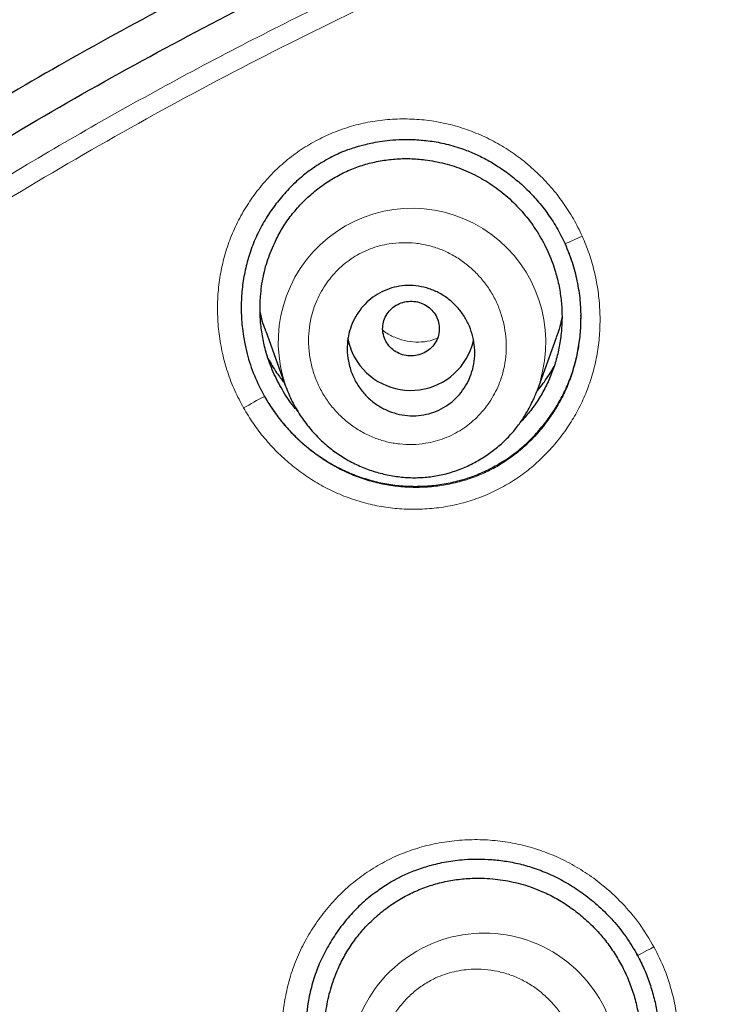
# Model space of a CAD drawing. Header units: millimetres. Extents: x 8 to 846, y 12 to 2113.
# Tile 461 of 515: x 448 to 458, y 1859 to 1873. Entities that reach past the tile are written whole.
import ezdxf

# ---------------------------------------------------------------- set-up
doc = ezdxf.new("R2010")
doc.units = ezdxf.units.MM

msp = doc.modelspace()

# ---------------------------------------------------------------- linework, layer by layer
at = {"color": 8, "linetype": 'Continuous', "lineweight": 0}
msp.add_line((456.057, 1869.501), (455.954, 1869.776), dxfattribs=at)
at = {"color": 7, "linetype": 'Continuous', "lineweight": 30}
for p, q in [((451.73, 1868.547), (452.009, 1867.767)), ((455.567, 1867.712), (455.832, 1868.454)), ((455.743, 1867.952), (455.798, 1868.05)), ((455.561, 1867.714), (455.554, 1867.696)), ((456.959, 1859.763), (456.97, 1859.735))]:
    msp.add_line(p, q, dxfattribs=at)
at = {"color": 8, "linetype": 'Continuous', "lineweight": 0, "flags": 128}
for points in [[(456.196, 1869.885), (456.144, 1869.862), (456.094, 1869.84), (456.05, 1869.82), (456.012, 1869.803), (455.983, 1869.79), (455.963, 1869.781), (455.953, 1869.776), (455.954, 1869.776)], [(456.975, 1859.739), (456.974, 1859.737), (456.984, 1859.74), (457.003, 1859.748), (457.031, 1859.762), (457.067, 1859.78), (457.11, 1859.802), (457.158, 1859.827), (457.208, 1859.854)]]:
    msp.add_lwpolyline(points, dxfattribs=at)
at = {"color": 8, "linetype": 'Continuous', "lineweight": 0}
for centre, radius, start, end in [((453.794, 1868.393), 1.887, 347.3846, 199.5292), ((455.946, 1859.633), 9.044, 117.9146, 120.0499), ((454.811, 1858.152), 1.897, 341.697, 207.1834)]:
    msp.add_arc(centre, radius, start, end, dxfattribs=at)
at = {"color": 7, "linetype": 'Continuous', "lineweight": 30}
for centre, radius, start, end in [((453.727, 1868.583), 0.848, 188.8443, 208.5639), ((453.777, 1868.617), 0.908, 208.9499, 346.8592)]:
    msp.add_arc(centre, radius, start, end, dxfattribs=at)
for points, knots in [([(538, 1827.773), (538.001, 1827.791), (538.002, 1827.835), (538.004, 1827.906), (538.006, 1827.988), (538.008, 1828.101), (538.011, 1828.254), (538.015, 1828.455), (538.017, 1828.683), (538.02, 1828.937), (538.021, 1829.217), (538.021, 1829.526), (538.019, 1829.864), (538.014, 1830.232), (538.007, 1830.62), (537.996, 1831.029), (537.982, 1831.456), (537.963, 1831.907), (537.94, 1832.376), (537.9, 1833.055), (537.836, 1833.939), (537.735, 1835.032), (537.61, 1836.137), (537.463, 1837.243), (537.292, 1838.348), (537.099, 1839.453), (536.881, 1840.567), (536.637, 1841.691), (536.366, 1842.823), (536.068, 1843.964), (535.731, 1845.151), (535.35, 1846.383), (534.921, 1847.661), (534.456, 1848.945), (533.952, 1850.234), (533.499, 1851.312), (533.116, 1852.179), (532.819, 1852.828), (532.52, 1853.459), (532.222, 1854.068), (531.928, 1854.653), (531.637, 1855.215), (531.341, 1855.771), (531.042, 1856.319), (530.739, 1856.859), (530.445, 1857.372), (530.159, 1857.858), (529.882, 1858.319), (529.615, 1858.754), (529.358, 1859.163), (529.113, 1859.548), (528.88, 1859.908), (528.661, 1860.241), (528.455, 1860.549), (528.263, 1860.832), (528.085, 1861.092), (527.925, 1861.323), (527.783, 1861.525), (527.662, 1861.697), (527.559, 1861.842), (527.479, 1861.954), (527.415, 1862.043), (527.359, 1862.121), (527.295, 1862.21), (527.211, 1862.325), (527.106, 1862.469), (526.976, 1862.645), (526.827, 1862.847), (526.657, 1863.074), (526.466, 1863.326), (526.265, 1863.588), (526.056, 1863.857), (525.84, 1864.132), (525.608, 1864.424), (525.359, 1864.733), (525.092, 1865.059), (524.811, 1865.397), (524.355, 1865.938), (523.723, 1866.665), (522.891, 1867.583), (522.032, 1868.491), (521.146, 1869.387), (520.259, 1870.246), (519.371, 1871.071), (518.484, 1871.861), (517.661, 1872.565), (516.904, 1873.19), (516.215, 1873.742), (515.529, 1874.274), (514.848, 1874.787), (514.167, 1875.286), (513.43, 1875.809), (512.625, 1876.363), (511.744, 1876.946), (510.831, 1877.527), (509.886, 1878.105), (508.916, 1878.674), (507.919, 1879.234), (506.897, 1879.783), (505.842, 1880.323), (504.768, 1880.847), (503.677, 1881.353), (502.567, 1881.841), (501.427, 1882.315), (500.256, 1882.775), (499.055, 1883.218), (497.847, 1883.634), (496.634, 1884.024), (495.419, 1884.388), (494.176, 1884.733), (492.908, 1885.056), (491.653, 1885.348), (490.414, 1885.61), (489.194, 1885.842), (487.953, 1886.054), (486.702, 1886.241), (485.452, 1886.402), (484.217, 1886.537), (482.961, 1886.649), (481.685, 1886.737), (480.391, 1886.799), (479.121, 1886.833), (477.876, 1886.843), (476.65, 1886.827), (475.442, 1886.788), (474.255, 1886.728), (473.096, 1886.646), (471.964, 1886.546), (470.862, 1886.429), (469.787, 1886.296), (468.708, 1886.143), (467.627, 1885.971), (466.545, 1885.779), (465.498, 1885.575), (464.485, 1885.36), (463.56, 1885.148), (462.717, 1884.941), (461.953, 1884.744), (461.213, 1884.543), (460.497, 1884.339), (459.801, 1884.132), (459.124, 1883.921), (458.449, 1883.704), (457.765, 1883.474), (457.058, 1883.227), (456.329, 1882.963), (455.569, 1882.676), (454.779, 1882.365), (453.96, 1882.03), (453.119, 1881.67), (452.258, 1881.287), (451.377, 1880.878), (450.478, 1880.443), (449.588, 1879.994), (448.707, 1879.531), (447.838, 1879.056), (446.957, 1878.556), (446.064, 1878.029), (445.16, 1877.474), (444.224, 1876.876), (443.258, 1876.234), (442.263, 1875.542), (441.261, 1874.815), (440.381, 1874.148), (439.623, 1873.553), (438.986, 1873.038), (438.348, 1872.507), (437.714, 1871.964), (437.093, 1871.417), (436.495, 1870.875), (435.923, 1870.343), (435.378, 1869.821), (434.858, 1869.311), (434.366, 1868.816), (433.901, 1868.337), (433.461, 1867.874), (433.044, 1867.425), (432.629, 1866.97), (432.219, 1866.509), (431.816, 1866.046), (431.439, 1865.605), (431.088, 1865.185), (430.764, 1864.791), (430.467, 1864.422), (430.194, 1864.079), (429.943, 1863.759), (429.718, 1863.466), (429.516, 1863.201), (429.336, 1862.963), (429.176, 1862.748), (429.034, 1862.556), (428.917, 1862.397), (428.823, 1862.267), (428.747, 1862.163), (428.679, 1862.069), (428.615, 1861.979), (428.546, 1861.883), (428.466, 1861.77), (428.369, 1861.633), (428.256, 1861.473), (428.127, 1861.288), (427.984, 1861.081), (427.826, 1860.851), (427.655, 1860.599), (427.47, 1860.322), (427.249, 1859.989), (426.996, 1859.599), (426.713, 1859.156), (426.425, 1858.695), (426.132, 1858.216), (425.836, 1857.721), (425.537, 1857.209), (425.195, 1856.609), (424.813, 1855.917), (424.391, 1855.126), (423.968, 1854.3), (423.566, 1853.48), (423.183, 1852.67), (422.822, 1851.871), (422.464, 1851.045), (422.111, 1850.193), (421.766, 1849.319), (421.431, 1848.424), (421.105, 1847.508), (420.788, 1846.566), (420.482, 1845.597), (420.187, 1844.601), (419.905, 1843.579), (419.638, 1842.531), (419.406, 1841.538), (419.207, 1840.618), (419.042, 1839.787), (418.893, 1838.98), (418.754, 1838.158), (418.626, 1837.325), (418.511, 1836.484), (418.412, 1835.676), (418.329, 1834.902), (418.26, 1834.167), (418.203, 1833.47), (418.158, 1832.811), (418.123, 1832.186), (418.096, 1831.592), (418.076, 1831.029), (418.063, 1830.497), (418.055, 1830.002), (418.052, 1829.541), (418.052, 1829.119), (418.055, 1828.734), (418.061, 1828.386), (418.067, 1828.072), (418.073, 1827.874), (418.076, 1827.781)], [0, 0, 0, 0, 0.000286, 0.000693, 0.0011, 0.001586, 0.002471, 0.003539, 0.004789, 0.006132, 0.007637, 0.009305, 0.011135, 0.013127, 0.015282, 0.017462, 0.019787, 0.022256, 0.024847, 0.027466, 0.033367, 0.039348, 0.045407, 0.051547, 0.057576, 0.06368, 0.069859, 0.076113, 0.082442, 0.088847, 0.095327, 0.102542, 0.109849, 0.117247, 0.124738, 0.132321, 0.136217, 0.140106, 0.143883, 0.147538, 0.151072, 0.154484, 0.157774, 0.161253, 0.164584, 0.167769, 0.170807, 0.173698, 0.176442, 0.17904, 0.18149, 0.183794, 0.18595, 0.187925, 0.189759, 0.191451, 0.193001, 0.194284, 0.195425, 0.196381, 0.197152, 0.197648, 0.198127, 0.198707, 0.19941, 0.200408, 0.20158, 0.202926, 0.204446, 0.206141, 0.20801, 0.209751, 0.21162, 0.213617, 0.215742, 0.217996, 0.220375, 0.222791, 0.229356, 0.235809, 0.242651, 0.249362, 0.255943, 0.262391, 0.268707, 0.274889, 0.279654, 0.284337, 0.288938, 0.293457, 0.297895, 0.302347, 0.307808, 0.313397, 0.319114, 0.324959, 0.330933, 0.336924, 0.343039, 0.349279, 0.355642, 0.361895, 0.368264, 0.37475, 0.381351, 0.388066, 0.394895, 0.401438, 0.408082, 0.414827, 0.421674, 0.428623, 0.435029, 0.441518, 0.448093, 0.454743, 0.461334, 0.467815, 0.474188, 0.481072, 0.487826, 0.494449, 0.500941, 0.507301, 0.513639, 0.519838, 0.525899, 0.531823, 0.537609, 0.543257, 0.548769, 0.554673, 0.560411, 0.565984, 0.571391, 0.576633, 0.580874, 0.585001, 0.589013, 0.59291, 0.596693, 0.600415, 0.604054, 0.607836, 0.61176, 0.615827, 0.620037, 0.624536, 0.629187, 0.633988, 0.638941, 0.644045, 0.649301, 0.654708, 0.659798, 0.665015, 0.67036, 0.675832, 0.681433, 0.687161, 0.693426, 0.699838, 0.706396, 0.713101, 0.71739, 0.721738, 0.726143, 0.730607, 0.73504, 0.739336, 0.743493, 0.747511, 0.751391, 0.755131, 0.758669, 0.762073, 0.765343, 0.768479, 0.77194, 0.775222, 0.778324, 0.781247, 0.783991, 0.786512, 0.788859, 0.791034, 0.793036, 0.794792, 0.796389, 0.797828, 0.799108, 0.800229, 0.800999, 0.801686, 0.802305, 0.802864, 0.803461, 0.804203, 0.805101, 0.806153, 0.80736, 0.808722, 0.810211, 0.811848, 0.813635, 0.815571, 0.818292, 0.821125, 0.824049, 0.827063, 0.830167, 0.833361, 0.836644, 0.841307, 0.84614, 0.851144, 0.856318, 0.860926, 0.865661, 0.870525, 0.875514, 0.88063, 0.885778, 0.891047, 0.896439, 0.901953, 0.907588, 0.913346, 0.919226, 0.925229, 0.929977, 0.934588, 0.939053, 0.943372, 0.948188, 0.952809, 0.957234, 0.961465, 0.9655, 0.969274, 0.972859, 0.976257, 0.979466, 0.98254, 0.985418, 0.988102, 0.99059, 0.992883, 0.994945, 0.996818, 0.998503, 1, 1, 1, 1]), ([(438.753, 1781.597), (438.116, 1782.151), (436.841, 1783.26), (435.025, 1785.022), (433.286, 1786.854), (431.632, 1788.759), (430.064, 1790.73), (428.585, 1792.765), (427.198, 1794.859), (425.906, 1797.008), (424.711, 1799.21), (423.615, 1801.459), (422.622, 1803.753), (421.734, 1806.086), (420.951, 1808.454), (420.274, 1810.852), (419.705, 1813.277), (419.244, 1815.722), (418.892, 1818.185), (418.651, 1820.66), (418.52, 1823.142), (418.502, 1825.628), (418.596, 1828.113), (418.802, 1830.591), (419.118, 1833.058), (419.543, 1835.51), (420.077, 1837.942), (420.719, 1840.349), (421.467, 1842.727), (422.321, 1845.072), (423.281, 1847.379), (424.343, 1849.643), (425.506, 1851.861), (426.768, 1854.028), (428.124, 1856.141), (429.573, 1858.195), (431.112, 1860.187), (432.739, 1862.114), (434.45, 1863.97), (436.243, 1865.754), (438.115, 1867.459), (440.062, 1869.085), (442.08, 1870.628), (444.165, 1872.085), (446.313, 1873.455), (448.52, 1874.735), (450.781, 1875.922), (453.094, 1877.013), (455.453, 1878.006), (457.856, 1878.898), (460.296, 1879.689), (462.768, 1880.377), (465.27, 1880.962), (467.794, 1881.442), (470.338, 1881.818), (472.897, 1882.085), (475.465, 1882.254), (477.18, 1882.275), (478.038, 1882.285)], [0, 0, 0, 0, 0.017858, 0.035716, 0.053573, 0.07143, 0.089286, 0.107143, 0.124999, 0.142856, 0.160713, 0.178571, 0.196429, 0.214287, 0.232143, 0.25, 0.267856, 0.285712, 0.303568, 0.321425, 0.339282, 0.35714, 0.374998, 0.392856, 0.410713, 0.42857, 0.446428, 0.464285, 0.482142, 0.499999, 0.517857, 0.535714, 0.553571, 0.571428, 0.589285, 0.607142, 0.624999, 0.642856, 0.660713, 0.67857, 0.696427, 0.714284, 0.732141, 0.749999, 0.767857, 0.785715, 0.803573, 0.821432, 0.83929, 0.857149, 0.875005, 0.892861, 0.910716, 0.928572, 0.946428, 0.964284, 0.982141, 1, 1, 1, 1]), ([(478.038, 1879.997), (477.434, 1879.991), (476.226, 1879.981), (474.416, 1879.894), (472.608, 1879.756), (470.804, 1879.561), (469.003, 1879.311), (467.209, 1879.007), (465.477, 1878.659), (463.811, 1878.274), (462.213, 1877.858), (460.632, 1877.398), (459.069, 1876.896), (457.523, 1876.351), (455.942, 1875.743), (454.328, 1875.068), (452.688, 1874.322), (451.077, 1873.528), (449.495, 1872.687), (447.943, 1871.799), (446.418, 1870.862), (444.963, 1869.906), (443.577, 1868.935), (442.263, 1867.956), (440.98, 1866.942), (439.728, 1865.894), (438.508, 1864.811), (437.286, 1863.661), (436.066, 1862.443), (434.855, 1861.154), (433.687, 1859.829), (432.562, 1858.469), (431.48, 1857.073), (430.439, 1855.639), (429.469, 1854.212), (428.569, 1852.798), (427.74, 1851.406), (426.955, 1849.994), (426.213, 1848.564), (425.516, 1847.115), (424.843, 1845.604), (424.201, 1844.032), (423.594, 1842.398), (423.04, 1840.745), (422.54, 1839.075), (422.094, 1837.387), (421.7, 1835.679), (421.369, 1834.004), (421.099, 1832.367), (420.884, 1830.775), (420.717, 1829.182), (420.598, 1827.587), (420.528, 1825.989), (420.504, 1824.343), (420.533, 1822.652), (420.62, 1820.915), (420.763, 1819.181), (420.964, 1817.448), (421.221, 1815.717), (421.535, 1813.99), (421.894, 1812.32), (422.291, 1810.712), (422.722, 1809.167), (423.197, 1807.638), (423.717, 1806.125), (424.282, 1804.628), (424.911, 1803.102), (425.607, 1801.549), (426.376, 1799.973), (427.196, 1798.42), (428.07, 1796.89), (428.995, 1795.381), (429.97, 1793.901), (430.962, 1792.492), (431.963, 1791.158), (432.969, 1789.893), (434.012, 1788.658), (435.091, 1787.454), (436.206, 1786.279), (437.391, 1785.101), (438.65, 1783.923), (439.984, 1782.75), (441.359, 1781.617), (442.774, 1780.524), (444.229, 1779.47), (445.719, 1778.46), (447.195, 1777.524), (448.649, 1776.661), (450.081, 1775.864), (451.534, 1775.109), (453.009, 1774.395), (454.505, 1773.722), (456.07, 1773.071), (457.704, 1772.447), (459.405, 1771.856), (461.124, 1771.317), (462.86, 1770.83), (464.614, 1770.395), (466.381, 1770.014), (468.109, 1769.696), (469.793, 1769.436), (471.432, 1769.23), (473.076, 1769.069), (474.725, 1768.955), (476.38, 1768.884), (477.485, 1768.875), (478.038, 1768.871)], [0, 0, 0, 0, 0.01003, 0.020054, 0.030083, 0.040124, 0.050187, 0.060282, 0.070362, 0.079553, 0.088711, 0.097842, 0.106955, 0.116055, 0.12515, 0.135215, 0.145244, 0.155247, 0.165233, 0.175211, 0.185191, 0.195231, 0.204429, 0.213609, 0.222777, 0.23194, 0.241107, 0.250284, 0.260264, 0.270231, 0.280194, 0.290164, 0.300149, 0.31016, 0.320251, 0.329484, 0.338685, 0.347862, 0.357022, 0.366175, 0.375328, 0.385279, 0.395221, 0.405163, 0.415118, 0.425096, 0.435106, 0.445185, 0.454404, 0.463594, 0.472765, 0.481925, 0.491084, 0.500249, 0.510205, 0.520158, 0.530119, 0.540101, 0.550114, 0.56017, 0.570237, 0.579425, 0.588586, 0.597726, 0.606856, 0.615983, 0.625115, 0.635087, 0.645061, 0.655045, 0.665052, 0.67509, 0.685171, 0.695207, 0.70436, 0.713496, 0.722621, 0.731743, 0.74087, 0.750008, 0.759978, 0.769956, 0.779952, 0.789974, 0.800033, 0.810138, 0.820182, 0.829338, 0.838477, 0.847605, 0.856731, 0.86586, 0.875, 0.885017, 0.895019, 0.905016, 0.915017, 0.92503, 0.935066, 0.945076, 0.954226, 0.963368, 0.97251, 0.981657, 0.990818, 1, 1, 1, 1]), ([(421.006, 1824.397), (421.013, 1825.071), (421.027, 1826.416), (421.146, 1828.43), (421.335, 1830.436), (421.603, 1832.436), (421.946, 1834.428), (422.356, 1836.371), (422.829, 1838.261), (423.358, 1840.096), (423.952, 1841.912), (424.613, 1843.711), (425.35, 1845.519), (426.167, 1847.331), (427.066, 1849.141), (428.035, 1850.92), (429.073, 1852.668), (430.181, 1854.384), (431.331, 1856.03), (432.518, 1857.605), (433.734, 1859.108), (435.003, 1860.568), (436.326, 1861.987), (437.722, 1863.383), (439.194, 1864.754), (440.741, 1866.093), (442.342, 1867.379), (443.994, 1868.611), (445.698, 1869.787), (447.412, 1870.883), (449.13, 1871.899), (450.846, 1872.836), (452.595, 1873.716), (454.377, 1874.537), (456.218, 1875.311), (458.12, 1876.033), (460.081, 1876.699), (462.072, 1877.296), (464.092, 1877.824), (466.139, 1878.282), (468.163, 1878.662), (470.156, 1878.966), (472.111, 1879.199), (474.07, 1879.365), (476.032, 1879.466), (478.039, 1879.501), (480.089, 1879.466), (482.179, 1879.356), (484.263, 1879.171), (486.342, 1878.912), (488.412, 1878.579), (490.428, 1878.182), (492.385, 1877.727), (494.279, 1877.219), (496.149, 1876.649), (497.996, 1876.018), (499.862, 1875.309), (501.743, 1874.519), (503.633, 1873.644), (505.485, 1872.703), (507.302, 1871.696), (509.082, 1870.624), (510.788, 1869.512), (512.418, 1868.366), (513.97, 1867.194), (515.475, 1865.974), (516.933, 1864.707), (518.376, 1863.362), (519.798, 1861.939), (521.193, 1860.436), (522.529, 1858.885), (523.806, 1857.287), (525.025, 1855.641), (526.161, 1853.983), (527.216, 1852.319), (528.188, 1850.659), (529.098, 1848.97), (529.946, 1847.253), (530.747, 1845.475), (531.496, 1843.637), (532.186, 1841.74), (532.805, 1839.82), (533.35, 1837.877), (533.824, 1835.907), (534.218, 1833.953), (534.534, 1832.022), (534.775, 1830.122), (534.946, 1828.218), (535.053, 1826.309), (535.067, 1825.035), (535.073, 1824.397)], [0, 0, 0, 0, 0.011674, 0.023319, 0.034953, 0.046594, 0.058259, 0.069953, 0.080961, 0.091959, 0.102962, 0.113984, 0.125039, 0.136637, 0.148231, 0.159838, 0.171475, 0.183157, 0.194877, 0.205905, 0.216918, 0.22793, 0.238954, 0.250002, 0.261585, 0.273174, 0.284784, 0.296429, 0.308126, 0.319837, 0.330846, 0.341843, 0.352841, 0.363852, 0.374887, 0.386465, 0.398061, 0.409688, 0.421363, 0.433098, 0.444853, 0.455881, 0.466873, 0.477842, 0.4888, 0.499758, 0.511447, 0.523122, 0.534797, 0.546486, 0.558206, 0.569931, 0.580933, 0.591898, 0.602839, 0.613767, 0.624694, 0.636409, 0.648098, 0.659775, 0.671455, 0.683154, 0.694888, 0.705917, 0.716904, 0.727863, 0.738806, 0.749745, 0.761427, 0.773085, 0.784734, 0.79639, 0.808067, 0.819807, 0.830858, 0.841874, 0.852868, 0.863854, 0.874847, 0.886477, 0.898088, 0.909698, 0.921323, 0.932981, 0.944738, 0.955821, 0.966873, 0.97791, 0.988948, 1, 1, 1, 1]), ([(452.985, 1871.137), (453.003, 1871.143), (453.046, 1871.157), (453.123, 1871.178), (453.222, 1871.201), (453.344, 1871.224), (453.488, 1871.243), (453.656, 1871.253), (453.845, 1871.251), (454.056, 1871.232), (454.285, 1871.189), (454.5, 1871.125), (454.694, 1871.046), (454.866, 1870.959), (455.04, 1870.854), (455.213, 1870.728), (455.383, 1870.581), (455.546, 1870.412), (455.699, 1870.222), (455.84, 1870.01), (455.916, 1869.855), (455.954, 1869.777)], [0, 0, 0, 0, 0.016559, 0.039183, 0.067898, 0.102728, 0.143688, 0.190779, 0.243984, 0.303255, 0.368521, 0.439704, 0.490537, 0.544287, 0.600982, 0.660613, 0.723129, 0.788445, 0.856443, 0.926996, 1, 1, 1, 1]), ([(452.986, 1871.135), (452.952, 1871.125), (452.841, 1871.091), (452.662, 1871.008), (452.451, 1870.888), (452.255, 1870.744), (452.074, 1870.578), (451.91, 1870.394), (451.765, 1870.195), (451.642, 1869.983), (451.542, 1869.759), (451.466, 1869.527), (451.413, 1869.288), (451.385, 1869.045), (451.381, 1868.798), (451.403, 1868.524), (451.46, 1868.227), (451.562, 1867.914), (451.662, 1867.721), (451.712, 1867.624)], [0, 0, 0, 0, 0.024841, 0.081821, 0.138994, 0.195903, 0.253197, 0.311513, 0.3694, 0.426561, 0.483607, 0.541153, 0.598202, 0.655104, 0.712434, 0.770756, 0.847762, 0.923738, 1, 1, 1, 1]), ([(451.881, 1869.849), (451.915, 1869.911), (451.982, 1870.035), (452.107, 1870.206), (452.247, 1870.364), (452.403, 1870.508), (452.572, 1870.636), (452.753, 1870.746), (452.942, 1870.835), (453.14, 1870.904), (453.344, 1870.952), (453.553, 1870.979), (453.764, 1870.984), (454, 1870.966), (454.255, 1870.918), (454.524, 1870.83), (454.777, 1870.707), (455.014, 1870.551), (455.228, 1870.367), (455.419, 1870.156), (455.582, 1869.924), (455.715, 1869.674), (455.808, 1869.431), (455.867, 1869.203), (455.9, 1868.994), (455.914, 1868.783), (455.907, 1868.569), (455.88, 1868.357), (455.834, 1868.149), (455.768, 1867.949), (455.682, 1867.758), (455.578, 1867.575), (455.459, 1867.407), (455.367, 1867.307), (455.323, 1867.259)], [0, 0, 0, 0, 0.02847, 0.0573, 0.085926, 0.114526, 0.14366, 0.172262, 0.200637, 0.229092, 0.257567, 0.285964, 0.314584, 0.343718, 0.382097, 0.420064, 0.458281, 0.4962, 0.534589, 0.572816, 0.610916, 0.649315, 0.687274, 0.715927, 0.744384, 0.772909, 0.801761, 0.83098, 0.859616, 0.887944, 0.916249, 0.944879, 0.973314, 1, 1, 1, 1]), ([(452.185, 1867.412), (452.173, 1867.426), (452.095, 1867.51), (451.98, 1867.684), (451.845, 1867.933), (451.753, 1868.176), (451.694, 1868.403), (451.66, 1868.612), (451.647, 1868.824), (451.654, 1869.061), (451.69, 1869.32), (451.764, 1869.594), (451.842, 1869.764), (451.881, 1869.849)], [0, 0, 0, 0, 0.021763, 0.13151, 0.239521, 0.34753, 0.429138, 0.510137, 0.591269, 0.673276, 0.783659, 0.891935, 1, 1, 1, 1]), ([(455.954, 1869.777), (455.989, 1869.692), (456.058, 1869.522), (456.126, 1869.255), (456.169, 1868.987), (456.174, 1868.809), (456.176, 1868.722)], [0, 0, 0, 0, 0.252982, 0.506351, 0.759775, 1, 1, 1, 1]), ([(452.933, 1867.982), (452.915, 1868.044), (452.883, 1868.155), (452.876, 1868.323), (452.892, 1868.474), (452.933, 1868.619), (452.996, 1868.754), (453.08, 1868.875), (453.183, 1868.981), (453.302, 1869.068), (453.436, 1869.135), (453.58, 1869.177), (453.732, 1869.194), (453.886, 1869.184), (454.039, 1869.148), (454.185, 1869.084), (454.319, 1868.996), (454.436, 1868.887), (454.533, 1868.759), (454.607, 1868.618), (454.657, 1868.468), (454.681, 1868.314), (454.68, 1868.16), (454.654, 1868.01), (454.605, 1867.869), (454.533, 1867.739), (454.442, 1867.623), (454.333, 1867.524), (454.207, 1867.444), (454.07, 1867.387), (453.922, 1867.354), (453.769, 1867.347), (453.614, 1867.367), (453.464, 1867.414), (453.322, 1867.487), (453.194, 1867.583), (453.084, 1867.7), (452.993, 1867.834), (452.953, 1867.933), (452.933, 1867.982)], [0, 0, 0, 0, 0.033628, 0.060335, 0.08704, 0.113097, 0.139152, 0.164893, 0.190632, 0.216527, 0.242421, 0.268899, 0.295378, 0.322625, 0.349875, 0.37772, 0.405569, 0.433554, 0.461541, 0.48916, 0.516779, 0.543714, 0.570648, 0.596881, 0.623112, 0.648907, 0.674699, 0.700497, 0.726294, 0.752556, 0.778819, 0.805825, 0.832836, 0.860531, 0.888231, 0.916177, 0.944125, 0.972062, 1, 1, 1, 1]), ([(453.425, 1868.402), (453.444, 1868.374), (453.481, 1868.316), (453.564, 1868.252), (453.659, 1868.208), (453.763, 1868.192), (453.868, 1868.201), (453.968, 1868.236), (454.054, 1868.295), (454.121, 1868.373), (454.166, 1868.465), (454.183, 1868.566), (454.174, 1868.668), (454.138, 1868.763), (454.076, 1868.847), (453.995, 1868.912), (453.9, 1868.955), (453.796, 1868.972), (453.691, 1868.963), (453.591, 1868.928), (453.505, 1868.869), (453.438, 1868.79), (453.393, 1868.698), (453.376, 1868.598), (453.384, 1868.495), (453.411, 1868.433), (453.425, 1868.402)], [0, 0, 0, 0, 0.041659, 0.083341, 0.125, 0.166659, 0.208341, 0.25, 0.291659, 0.333341, 0.375, 0.416659, 0.458341, 0.5, 0.541659, 0.583341, 0.625, 0.666659, 0.708341, 0.75, 0.791659, 0.833341, 0.875, 0.916659, 0.958341, 1, 1, 1, 1]), ([(451.731, 1868.547), (451.729, 1868.553), (451.691, 1868.642), (451.67, 1868.737), (451.65, 1868.827)], [0, 0, 0, 0, 0.059284, 1, 1, 1, 1]), ([(451.712, 1867.624), (451.752, 1867.558), (451.831, 1867.426), (451.972, 1867.243), (452.129, 1867.072), (452.302, 1866.916), (452.488, 1866.775), (452.685, 1866.652), (452.89, 1866.55), (453.105, 1866.469), (453.326, 1866.408), (453.553, 1866.369), (453.783, 1866.352), (454.015, 1866.358), (454.245, 1866.385), (454.47, 1866.434), (454.688, 1866.506), (454.896, 1866.599), (455.094, 1866.712), (455.28, 1866.845), (455.453, 1866.998), (455.611, 1867.168), (455.753, 1867.351), (455.875, 1867.546), (455.978, 1867.752), (456.061, 1867.966), (456.122, 1868.188), (456.161, 1868.414), (456.178, 1868.596), (456.175, 1868.701), (456.175, 1868.73)], [0, 0, 0, 0, 0.036557, 0.072936, 0.109446, 0.146391, 0.18358, 0.220127, 0.256359, 0.292611, 0.329206, 0.36555, 0.401986, 0.438857, 0.476037, 0.512561, 0.548789, 0.585091, 0.621406, 0.65763, 0.694128, 0.731257, 0.768124, 0.804555, 0.840889, 0.877468, 0.913682, 0.949952, 0.986619, 1, 1, 1, 1]), ([(455.909, 1868.738), (455.901, 1868.695), (455.882, 1868.599), (455.849, 1868.506), (455.83, 1868.454)], [0, 0, 0, 0, 0.438925, 1, 1, 1, 1]), ([(451.765, 1868.159), (451.803, 1868.091), (451.868, 1867.971), (451.953, 1867.865), (451.99, 1867.82)], [0, 0, 0, 0, 0.569398, 1, 1, 1, 1]), ([(455.555, 1867.698), (455.574, 1867.719), (455.644, 1867.799), (455.702, 1867.888), (455.743, 1867.952)], [0, 0, 0, 0, 0.274367, 1, 1, 1, 1]), ([(452.01, 1867.768), (452.04, 1867.696), (452.097, 1867.553), (452.213, 1867.356), (452.346, 1867.176), (452.494, 1867.016), (452.654, 1866.876), (452.826, 1866.758), (453.008, 1866.66), (453.198, 1866.582), (453.395, 1866.525), (453.596, 1866.488), (453.8, 1866.474), (454.003, 1866.481), (454.205, 1866.512), (454.401, 1866.567), (454.589, 1866.643), (454.766, 1866.738), (454.927, 1866.847), (455.073, 1866.968), (455.201, 1867.098), (455.311, 1867.236), (455.395, 1867.366), (455.457, 1867.48), (455.501, 1867.569), (455.537, 1867.645), (455.552, 1867.685), (455.559, 1867.703)], [0, 0, 0, 0, 0.050296, 0.0994, 0.147324, 0.194094, 0.239763, 0.284417, 0.328387, 0.372421, 0.416505, 0.460556, 0.504497, 0.548271, 0.591974, 0.635926, 0.68, 0.723262, 0.765373, 0.806206, 0.84567, 0.883714, 0.920496, 0.945754, 0.967055, 0.984886, 1, 1, 1, 1]), ([(453.275, 1860.621), (453.294, 1860.635), (453.337, 1860.668), (453.42, 1860.725), (453.531, 1860.793), (453.672, 1860.867), (453.846, 1860.941), (454.049, 1861.007), (454.282, 1861.06), (454.51, 1861.089), (454.726, 1861.097), (454.923, 1861.089), (455.13, 1861.065), (455.344, 1861.021), (455.563, 1860.955), (455.785, 1860.863), (456.007, 1860.745), (456.225, 1860.6), (456.437, 1860.427), (456.637, 1860.225), (456.822, 1859.996), (456.924, 1859.824), (456.975, 1859.737)], [0, 0, 0, 0, 0.01762, 0.041669, 0.072322, 0.109651, 0.153706, 0.203635, 0.258978, 0.319729, 0.36322, 0.409064, 0.457226, 0.50767, 0.560431, 0.615702, 0.673545, 0.733963, 0.796909, 0.862298, 0.930024, 1, 1, 1, 1]), ([(452.717, 1859.468), (452.746, 1859.534), (452.805, 1859.669), (452.917, 1859.858), (453.046, 1860.035), (453.194, 1860.198), (453.357, 1860.345), (453.533, 1860.475), (453.722, 1860.586), (453.921, 1860.676), (454.128, 1860.746), (454.341, 1860.795), (454.56, 1860.822), (454.806, 1860.828), (455.076, 1860.804), (455.363, 1860.74), (455.616, 1860.648), (455.835, 1860.539), (456.021, 1860.422), (456.197, 1860.286), (456.36, 1860.134), (456.508, 1859.968), (456.639, 1859.789), (456.752, 1859.599), (456.847, 1859.399), (456.922, 1859.192), (456.977, 1858.979), (457.011, 1858.761), (457.024, 1858.539), (457.016, 1858.317), (456.987, 1858.098), (456.937, 1857.885), (456.858, 1857.656), (456.743, 1857.415), (456.581, 1857.171), (456.404, 1856.968), (456.222, 1856.804), (456.071, 1856.689), (455.971, 1856.632), (455.934, 1856.611)], [0, 0, 0, 0, 0.025857, 0.051853, 0.077825, 0.103623, 0.12979, 0.155611, 0.181354, 0.207289, 0.233117, 0.258837, 0.284713, 0.311004, 0.345756, 0.380107, 0.414654, 0.440372, 0.466061, 0.491969, 0.518339, 0.544187, 0.570148, 0.596207, 0.621942, 0.64786, 0.673607, 0.699426, 0.725557, 0.751944, 0.777842, 0.803502, 0.82918, 0.863653, 0.897986, 0.932796, 0.959041, 0.98489, 1, 1, 1, 1]), ([(453.296, 1860.633), (453.276, 1860.62), (453.186, 1860.559), (453.043, 1860.429), (452.867, 1860.243), (452.713, 1860.038), (452.579, 1859.818), (452.47, 1859.587), (452.386, 1859.346), (452.322, 1859.069), (452.287, 1858.758), (452.295, 1858.415), (452.344, 1858.103), (452.42, 1857.827), (452.512, 1857.588), (452.628, 1857.358), (452.723, 1857.215), (452.771, 1857.144)], [0, 0, 0, 0, 0.018546, 0.083296, 0.14855, 0.215016, 0.281082, 0.346238, 0.411203, 0.476704, 0.563865, 0.650707, 0.738784, 0.804412, 0.869376, 0.934348, 1, 1, 1, 1]), ([(456.975, 1859.737), (457.008, 1859.672), (457.075, 1859.541), (457.152, 1859.336), (457.214, 1859.126), (457.257, 1858.912), (457.283, 1858.705), (457.286, 1858.568), (457.287, 1858.504)], [0, 0, 0, 0, 0.170558, 0.340778, 0.510777, 0.68063, 0.850391, 1, 1, 1, 1]), ([(453.583, 1856.717), (453.536, 1856.749), (453.406, 1856.835), (453.219, 1857.011), (453.024, 1857.235), (452.861, 1857.481), (452.742, 1857.723), (452.658, 1857.953), (452.604, 1858.167), (452.57, 1858.385), (452.555, 1858.631), (452.569, 1858.902), (452.619, 1859.193), (452.685, 1859.376), (452.717, 1859.468)], [0, 0, 0, 0, 0.054549, 0.149888, 0.245257, 0.3391, 0.432971, 0.503859, 0.574233, 0.644753, 0.716075, 0.811882, 0.905973, 1, 1, 1, 1])]:
    msp.add_open_spline(points, degree=3, knots=knots, dxfattribs=at)
at = {"color": 8, "linetype": 'Continuous', "lineweight": 0}
for points, knots in [([(418.074, 1827.918), (418.066, 1828.238), (418.047, 1828.984), (418.052, 1830.153), (418.083, 1831.425), (418.148, 1832.735), (418.246, 1834.081), (418.382, 1835.462), (418.554, 1836.84), (418.76, 1838.214), (419, 1839.582), (419.275, 1840.944), (419.575, 1842.263), (419.898, 1843.537), (420.24, 1844.767), (420.61, 1845.989), (421.009, 1847.204), (421.435, 1848.411), (421.904, 1849.644), (422.417, 1850.904), (422.977, 1852.187), (423.571, 1853.457), (424.196, 1854.712), (424.853, 1855.952), (425.541, 1857.177), (426.24, 1858.352), (426.946, 1859.477), (427.656, 1860.555), (428.391, 1861.618), (429.151, 1862.664), (429.934, 1863.695), (430.765, 1864.739), (431.647, 1865.795), (432.581, 1866.859), (433.542, 1867.901), (434.529, 1868.921), (435.542, 1869.917), (436.581, 1870.89), (437.614, 1871.811), (438.639, 1872.682), (439.653, 1873.507), (440.686, 1874.309), (441.737, 1875.089), (442.807, 1875.847), (443.926, 1876.604), (445.096, 1877.358), (446.32, 1878.105), (447.562, 1878.823), (448.821, 1879.513), (450.098, 1880.173), (451.392, 1880.804), (452.665, 1881.388), (453.915, 1881.928), (455.141, 1882.425), (456.378, 1882.897), (457.626, 1883.341), (458.884, 1883.759), (460.189, 1884.162), (461.543, 1884.547), (462.945, 1884.911), (464.355, 1885.243), (465.773, 1885.541), (467.199, 1885.808), (468.631, 1886.041), (470.028, 1886.237), (471.39, 1886.396), (472.716, 1886.523), (474.044, 1886.622), (475.374, 1886.693), (476.705, 1886.736), (478.078, 1886.751), (479.492, 1886.734), (480.944, 1886.683), (482.395, 1886.599), (483.843, 1886.481), (485.287, 1886.33), (486.727, 1886.146), (488.122, 1885.935), (489.472, 1885.7), (490.776, 1885.445), (492.074, 1885.162), (493.365, 1884.852), (494.649, 1884.515), (495.964, 1884.14), (497.307, 1883.723), (498.678, 1883.263), (500.036, 1882.772), (501.382, 1882.248), (502.714, 1881.694), (504.031, 1881.108), (505.297, 1880.51), (506.511, 1879.901), (507.676, 1879.286), (508.826, 1878.646), (509.961, 1877.982), (511.08, 1877.294), (512.217, 1876.56), (513.368, 1875.78), (514.532, 1874.95), (515.674, 1874.093), (516.795, 1873.21), (517.892, 1872.301), (518.967, 1871.366), (519.989, 1870.433), (520.958, 1869.505), (521.878, 1868.583), (522.776, 1867.642), (523.652, 1866.683), (524.505, 1865.704), (525.36, 1864.678), (526.215, 1863.602), (527.066, 1862.476), (527.888, 1861.33), (528.682, 1860.166), (529.445, 1858.983), (530.179, 1857.783), (530.863, 1856.601), (531.5, 1855.437), (532.091, 1854.295), (532.656, 1853.141), (533.194, 1851.974), (533.704, 1850.797), (534.201, 1849.573), (534.682, 1848.302), (535.143, 1846.985), (535.571, 1845.657), (535.964, 1844.321), (536.325, 1842.976), (536.651, 1841.623), (536.935, 1840.302), (537.179, 1839.012), (537.388, 1837.756), (537.568, 1836.496), (537.718, 1835.232), (537.839, 1833.966), (537.933, 1832.658), (537.998, 1831.31), (538.028, 1829.922), (538.028, 1828.751), (538.005, 1828.042), (537.997, 1827.797)], [0, 0, 0, 0, 0.005252, 0.012201, 0.019149, 0.026096, 0.033674, 0.04125, 0.048826, 0.056401, 0.063977, 0.071552, 0.079127, 0.086071, 0.093015, 0.09996, 0.106905, 0.113851, 0.120799, 0.128379, 0.13596, 0.14354, 0.151118, 0.158695, 0.166272, 0.173848, 0.180792, 0.187736, 0.19468, 0.201624, 0.208568, 0.215513, 0.223089, 0.230666, 0.238244, 0.245823, 0.253404, 0.260985, 0.268564, 0.275511, 0.282457, 0.289402, 0.296347, 0.303291, 0.310235, 0.31781, 0.325386, 0.332961, 0.340537, 0.348114, 0.355691, 0.363269, 0.370217, 0.377167, 0.384116, 0.391064, 0.398011, 0.404957, 0.412534, 0.42011, 0.427686, 0.435261, 0.442837, 0.450412, 0.457988, 0.464933, 0.471879, 0.478825, 0.485772, 0.49272, 0.49967, 0.507251, 0.51483, 0.522408, 0.529986, 0.537562, 0.545138, 0.552714, 0.559658, 0.566603, 0.573547, 0.580492, 0.587437, 0.594382, 0.60196, 0.609538, 0.617118, 0.624699, 0.63228, 0.639859, 0.647436, 0.654382, 0.661327, 0.668271, 0.675216, 0.68216, 0.689104, 0.696679, 0.704255, 0.711831, 0.719408, 0.726986, 0.734564, 0.742145, 0.749094, 0.756043, 0.76299, 0.769936, 0.776881, 0.783826, 0.791402, 0.798978, 0.806553, 0.814128, 0.821704, 0.829279, 0.836855, 0.843801, 0.850747, 0.857694, 0.864643, 0.871592, 0.878541, 0.886119, 0.893697, 0.901273, 0.908849, 0.916425, 0.924, 0.931575, 0.938519, 0.945463, 0.952407, 0.959352, 0.966297, 0.973243, 0.980821, 0.988401, 0.995982, 1, 1, 1, 1]), ([(421.507, 1824.421), (421.52, 1825.319), (421.546, 1827.111), (421.758, 1829.786), (422.096, 1832.439), (422.569, 1835.071), (423.175, 1837.68), (423.915, 1840.266), (424.789, 1842.822), (425.79, 1845.332), (426.915, 1847.784), (428.159, 1850.17), (429.523, 1852.493), (431.005, 1854.754), (432.604, 1856.95), (434.317, 1859.073), (436.134, 1861.109), (438.046, 1863.05), (440.049, 1864.892), (442.142, 1866.636), (444.326, 1868.282), (446.598, 1869.828), (448.952, 1871.269), (451.372, 1872.595), (453.848, 1873.801), (456.376, 1874.885), (458.955, 1875.846), (461.586, 1876.686), (464.267, 1877.404), (466.986, 1877.994), (469.726, 1878.455), (472.475, 1878.785), (475.232, 1878.983), (477.997, 1879.051), (480.768, 1878.987), (483.543, 1878.79), (486.309, 1878.46), (489.049, 1878.002), (491.753, 1877.417), (494.419, 1876.708), (497.046, 1875.873), (499.636, 1874.911), (502.182, 1873.822), (504.671, 1872.612), (507.09, 1871.289), (509.43, 1869.858), (511.692, 1868.323), (513.876, 1866.682), (515.981, 1864.933), (517.999, 1863.08), (519.921, 1861.132), (521.736, 1859.1), (523.44, 1856.991), (525.034, 1854.808), (526.517, 1852.551), (527.89, 1850.218), (529.145, 1847.816), (530.277, 1845.357), (531.278, 1842.855), (532.146, 1840.317), (532.884, 1837.744), (533.493, 1835.135), (533.971, 1832.491), (534.314, 1829.818), (534.531, 1827.124), (534.558, 1825.322), (534.572, 1824.421)], [0, 0, 0, 0, 0.015712, 0.031331, 0.046897, 0.062447, 0.078018, 0.093647, 0.109364, 0.125068, 0.140678, 0.156238, 0.171786, 0.187361, 0.20301, 0.218729, 0.234412, 0.250011, 0.265566, 0.281113, 0.296691, 0.312337, 0.328056, 0.343741, 0.359332, 0.374883, 0.390432, 0.406015, 0.421689, 0.437408, 0.453066, 0.468652, 0.484201, 0.499753, 0.515345, 0.531016, 0.546736, 0.5624, 0.57798, 0.593531, 0.609088, 0.62469, 0.640388, 0.656108, 0.671748, 0.687324, 0.702876, 0.718439, 0.734052, 0.749753, 0.765462, 0.781092, 0.796672, 0.812229, 0.827796, 0.843417, 0.85913, 0.874841, 0.89046, 0.906024, 0.921572, 0.937142, 0.95278, 0.96849, 0.98424, 1, 1, 1, 1]), ([(534.349, 1824.347), (534.342, 1825.015), (534.327, 1826.349), (534.208, 1828.347), (534.018, 1830.34), (533.749, 1832.329), (533.405, 1834.309), (532.996, 1836.235), (532.527, 1838.102), (532.005, 1839.91), (531.419, 1841.696), (530.769, 1843.463), (530.042, 1845.239), (529.236, 1847.023), (528.346, 1848.809), (527.386, 1850.566), (526.357, 1852.293), (525.259, 1853.989), (524.121, 1855.615), (522.95, 1857.167), (521.753, 1858.646), (520.504, 1860.082), (519.205, 1861.475), (517.829, 1862.851), (516.374, 1864.205), (514.838, 1865.533), (513.25, 1866.807), (511.609, 1868.028), (509.922, 1869.191), (508.228, 1870.271), (506.538, 1871.269), (504.851, 1872.189), (503.132, 1873.052), (501.382, 1873.857), (499.566, 1874.62), (497.685, 1875.335), (495.74, 1875.994), (493.769, 1876.585), (491.771, 1877.107), (489.751, 1877.559), (487.755, 1877.932), (485.792, 1878.23), (483.863, 1878.457), (481.93, 1878.62), (479.991, 1878.718), (478.01, 1878.751), (475.99, 1878.716), (473.934, 1878.607), (471.883, 1878.425), (469.838, 1878.17), (467.798, 1877.841), (465.805, 1877.449), (463.866, 1876.998), (461.988, 1876.493), (460.132, 1875.928), (458.301, 1875.301), (456.457, 1874.599), (454.606, 1873.82), (452.753, 1872.961), (450.935, 1872.037), (449.152, 1871.049), (447.402, 1869.995), (445.718, 1868.899), (444.105, 1867.766), (442.568, 1866.605), (441.077, 1865.397), (439.633, 1864.141), (438.206, 1862.811), (436.803, 1861.407), (435.428, 1859.925), (434.112, 1858.396), (432.852, 1856.82), (431.65, 1855.195), (430.528, 1853.558), (429.487, 1851.917), (428.529, 1850.279), (427.631, 1848.615), (426.796, 1846.924), (426.004, 1845.166), (425.261, 1843.343), (424.574, 1841.455), (423.959, 1839.547), (423.418, 1837.619), (422.951, 1835.672), (422.565, 1833.747), (422.256, 1831.849), (422.02, 1829.983), (421.854, 1828.11), (421.749, 1826.231), (421.736, 1824.976), (421.73, 1824.347)], [0, 0, 0, 0, 0.011718, 0.023422, 0.035131, 0.046861, 0.058633, 0.070374, 0.081376, 0.092351, 0.103314, 0.114278, 0.125258, 0.136845, 0.148439, 0.160058, 0.171716, 0.183431, 0.19516, 0.206169, 0.21715, 0.228117, 0.239082, 0.250059, 0.261698, 0.273343, 0.285009, 0.296711, 0.308463, 0.320158, 0.331114, 0.342058, 0.353001, 0.363957, 0.374937, 0.386579, 0.398224, 0.409886, 0.42158, 0.43332, 0.445046, 0.456045, 0.467022, 0.477988, 0.488955, 0.499937, 0.511584, 0.523217, 0.534851, 0.5465, 0.558178, 0.569924, 0.580979, 0.591996, 0.602988, 0.613967, 0.624945, 0.636586, 0.648202, 0.659808, 0.671417, 0.683046, 0.69478, 0.705845, 0.716869, 0.727865, 0.738844, 0.74982, 0.761474, 0.77311, 0.784742, 0.796386, 0.808059, 0.819799, 0.830845, 0.841849, 0.852823, 0.863782, 0.874741, 0.886479, 0.898182, 0.909866, 0.921548, 0.933247, 0.944959, 0.955973, 0.966969, 0.977962, 0.988967, 1, 1, 1, 1]), ([(451.417, 1867.461), (451.374, 1867.543), (451.288, 1867.705), (451.189, 1867.964), (451.115, 1868.232), (451.068, 1868.507), (451.046, 1868.785), (451.051, 1869.062), (451.084, 1869.335), (451.144, 1869.604), (451.23, 1869.865), (451.343, 1870.115), (451.482, 1870.353), (451.646, 1870.578), (451.831, 1870.785), (452.035, 1870.97), (452.257, 1871.131), (452.494, 1871.267), (452.744, 1871.377), (453.004, 1871.461), (453.274, 1871.516), (453.551, 1871.543), (453.828, 1871.542), (454.102, 1871.513), (454.371, 1871.456), (454.633, 1871.372), (454.885, 1871.262), (455.124, 1871.127), (455.351, 1870.967), (455.562, 1870.785), (455.755, 1870.584), (455.926, 1870.366), (456.076, 1870.134), (456.156, 1869.968), (456.196, 1869.885)], [0, 0, 0, 0, 0.031269, 0.06237, 0.093612, 0.1253, 0.156877, 0.188011, 0.219012, 0.250194, 0.281367, 0.312353, 0.343487, 0.375103, 0.406854, 0.43802, 0.468948, 0.499992, 0.531102, 0.562075, 0.59326, 0.625, 0.656525, 0.68765, 0.718707, 0.750026, 0.781098, 0.812081, 0.843289, 0.875033, 0.906593, 0.937738, 0.968771, 1, 1, 1, 1]), ([(456.196, 1869.885), (456.23, 1869.805), (456.296, 1869.645), (456.368, 1869.395), (456.419, 1869.139), (456.446, 1868.878), (456.45, 1868.614), (456.43, 1868.353), (456.386, 1868.097), (456.316, 1867.847), (456.224, 1867.605), (456.108, 1867.373), (455.97, 1867.153), (455.81, 1866.946), (455.631, 1866.754), (455.436, 1866.582), (455.227, 1866.432), (455.003, 1866.305), (454.768, 1866.2), (454.523, 1866.12), (454.269, 1866.064), (454.01, 1866.034), (453.749, 1866.028), (453.49, 1866.047), (453.235, 1866.091), (452.985, 1866.16), (452.743, 1866.252), (452.511, 1866.367), (452.289, 1866.505), (452.08, 1866.664), (451.886, 1866.84), (451.71, 1867.032), (451.551, 1867.238), (451.462, 1867.387), (451.417, 1867.461)], [0, 0, 0, 0, 0.031226, 0.062277, 0.093415, 0.124899, 0.156812, 0.188155, 0.219207, 0.250255, 0.281474, 0.312518, 0.343682, 0.375258, 0.407129, 0.438371, 0.469289, 0.500199, 0.531345, 0.56235, 0.593528, 0.625184, 0.656668, 0.687803, 0.718883, 0.7502, 0.781218, 0.812201, 0.843434, 0.875193, 0.906629, 0.937734, 0.96877, 1, 1, 1, 1]), ([(455.098, 1868.051), (455.107, 1868.112), (455.126, 1868.234), (455.124, 1868.419), (455.101, 1868.604), (455.056, 1868.784), (454.989, 1868.957), (454.9, 1869.119), (454.792, 1869.269), (454.665, 1869.405), (454.522, 1869.524), (454.366, 1869.625), (454.198, 1869.704), (454.023, 1869.759), (453.842, 1869.791), (453.658, 1869.798), (453.488, 1869.783), (453.337, 1869.751), (453.205, 1869.709), (453.079, 1869.654), (452.961, 1869.586), (452.849, 1869.505), (452.746, 1869.413), (452.653, 1869.31), (452.57, 1869.199), (452.498, 1869.08), (452.438, 1868.955), (452.392, 1868.825), (452.355, 1868.676), (452.333, 1868.508), (452.333, 1868.323), (452.357, 1868.137), (452.402, 1867.956), (452.47, 1867.784), (452.558, 1867.621), (452.667, 1867.471), (452.794, 1867.336), (452.937, 1867.216), (453.094, 1867.115), (453.261, 1867.036), (453.436, 1866.981), (453.617, 1866.949), (453.802, 1866.942), (453.971, 1866.958), (454.122, 1866.99), (454.254, 1867.032), (454.379, 1867.088), (454.498, 1867.156), (454.609, 1867.236), (454.711, 1867.328), (454.805, 1867.43), (454.888, 1867.542), (454.96, 1867.661), (455.019, 1867.786), (455.067, 1867.916), (455.088, 1868.007), (455.098, 1868.051)], [0, 0, 0, 0, 0.0207256, 0.0416646, 0.0624653, 0.0835405, 0.1042446, 0.1249186, 0.1457489, 0.1664731, 0.1874206, 0.2085495, 0.2292581, 0.2499116, 0.2706638, 0.291379, 0.3124241, 0.3283179, 0.3439145, 0.3593819, 0.3748922, 0.3903463, 0.4061265, 0.4217444, 0.4373571, 0.4531859, 0.4687738, 0.4842778, 0.4998579, 0.5206327, 0.5414025, 0.562507, 0.5835141, 0.6042412, 0.6250277, 0.6457214, 0.6667103, 0.687516, 0.7087366, 0.7294508, 0.7500268, 0.770826, 0.7915489, 0.8125616, 0.8284287, 0.8440204, 0.8595049, 0.8750539, 0.8904858, 0.9059384, 0.9215736, 0.9375474, 0.9531754, 0.9687604, 0.9844848, 1, 1, 1, 1]), ([(451.712, 1867.624), (451.766, 1867.537), (451.874, 1867.36), (452.075, 1867.123), (452.281, 1866.927), (452.487, 1866.769), (452.683, 1866.645), (452.889, 1866.54), (453.103, 1866.456), (453.324, 1866.395), (453.551, 1866.355), (453.781, 1866.338), (454.012, 1866.342), (454.241, 1866.368), (454.466, 1866.417), (454.685, 1866.487), (454.895, 1866.579), (455.093, 1866.693), (455.279, 1866.827), (455.452, 1866.98), (455.61, 1867.149), (455.751, 1867.333), (455.874, 1867.53), (455.978, 1867.738), (456.061, 1867.955), (456.123, 1868.18), (456.161, 1868.409), (456.179, 1868.608), (456.175, 1868.729), (456.174, 1868.772)], [0, 0, 0, 0, 0.048309, 0.096916, 0.14565, 0.182176, 0.218589, 0.254831, 0.290877, 0.326911, 0.363102, 0.399401, 0.435746, 0.472069, 0.508307, 0.544421, 0.580403, 0.616364, 0.652425, 0.688603, 0.724885, 0.761243, 0.797642, 0.834053, 0.870462, 0.906856, 0.943258, 0.979695, 1, 1, 1, 1]), ([(454.151, 1868.445), (454.117, 1868.432), (454.033, 1868.401), (453.888, 1868.387), (453.725, 1868.399), (453.567, 1868.447), (453.452, 1868.502), (453.396, 1868.547), (453.384, 1868.558)], [0, 0, 0, 0, 0.1301684, 0.3308844, 0.5327328, 0.7351686, 0.9391231, 1, 1, 1, 1]), ([(455.636, 1867.981), (455.619, 1867.9), (455.601, 1867.809), (455.565, 1867.723), (455.561, 1867.714)], [0, 0, 0, 0, 0.894274, 1, 1, 1, 1]), ([(452.494, 1856.942), (452.44, 1857.022), (452.333, 1857.182), (452.204, 1857.441), (452.1, 1857.71), (452.016, 1858.02), (451.961, 1858.369), (451.953, 1858.753), (451.993, 1859.101), (452.065, 1859.41), (452.159, 1859.679), (452.282, 1859.938), (452.432, 1860.184), (452.606, 1860.414), (452.801, 1860.623), (453.016, 1860.809), (453.25, 1860.971), (453.499, 1861.108), (453.762, 1861.217), (454.037, 1861.298), (454.321, 1861.349), (454.608, 1861.372), (454.895, 1861.366), (455.18, 1861.331), (455.46, 1861.267), (455.732, 1861.175), (455.992, 1861.056), (456.241, 1860.909), (456.502, 1860.718), (456.762, 1860.478), (457.012, 1860.184), (457.143, 1859.964), (457.208, 1859.854)], [0, 0, 0, 0, 0.031432, 0.062577, 0.093761, 0.125309, 0.167191, 0.208595, 0.250268, 0.281473, 0.312463, 0.343585, 0.375181, 0.40684, 0.437985, 0.468955, 0.500095, 0.531263, 0.562239, 0.593379, 0.625031, 0.656509, 0.687625, 0.718704, 0.750071, 0.781147, 0.812116, 0.843313, 0.875062, 0.916939, 0.958339, 1, 1, 1, 1]), ([(457.208, 1859.854), (457.261, 1859.748), (457.367, 1859.537), (457.474, 1859.197), (457.542, 1858.847), (457.568, 1858.491), (457.55, 1858.137), (457.487, 1857.789), (457.382, 1857.452), (457.233, 1857.131), (457.042, 1856.832), (456.816, 1856.559), (456.558, 1856.318), (456.271, 1856.114), (455.961, 1855.948), (455.63, 1855.825), (455.284, 1855.747), (454.931, 1855.712), (454.577, 1855.722), (454.226, 1855.776), (453.885, 1855.873), (453.558, 1856.014), (453.251, 1856.195), (452.967, 1856.412), (452.711, 1856.659), (452.567, 1856.847), (452.494, 1856.942)], [0, 0, 0, 0, 0.041514, 0.082972, 0.125017, 0.166952, 0.20839, 0.249971, 0.291632, 0.333136, 0.375189, 0.417225, 0.458646, 0.500136, 0.541766, 0.58317, 0.625071, 0.666866, 0.708334, 0.750133, 0.791596, 0.833033, 0.875122, 0.916781, 0.9582, 1, 1, 1, 1]), ([(456.091, 1857.656), (456.107, 1857.716), (456.138, 1857.835), (456.156, 1858.02), (456.152, 1858.207), (456.124, 1858.391), (456.073, 1858.571), (455.999, 1858.741), (455.905, 1858.901), (455.79, 1859.049), (455.657, 1859.181), (455.51, 1859.297), (455.349, 1859.392), (455.178, 1859.464), (455, 1859.514), (454.816, 1859.54), (454.645, 1859.542), (454.49, 1859.526), (454.354, 1859.499), (454.222, 1859.458), (454.081, 1859.397), (453.935, 1859.31), (453.789, 1859.196), (453.67, 1859.074), (453.576, 1858.952), (453.502, 1858.834), (453.442, 1858.71), (453.389, 1858.566), (453.35, 1858.401), (453.331, 1858.215), (453.335, 1858.029), (453.363, 1857.844), (453.414, 1857.664), (453.488, 1857.493), (453.584, 1857.333), (453.698, 1857.186), (453.831, 1857.053), (453.979, 1856.938), (454.14, 1856.842), (454.311, 1856.77), (454.489, 1856.721), (454.674, 1856.695), (454.845, 1856.693), (454.999, 1856.709), (455.136, 1856.737), (455.267, 1856.778), (455.408, 1856.839), (455.553, 1856.926), (455.698, 1857.04), (455.817, 1857.162), (455.911, 1857.284), (455.984, 1857.402), (456.046, 1857.525), (456.076, 1857.613), (456.091, 1857.656)], [0, 0, 0, 0, 0.020756, 0.041697, 0.062521, 0.083571, 0.10428, 0.124999, 0.145814, 0.166544, 0.187523, 0.208546, 0.22925, 0.249991, 0.270704, 0.291421, 0.312498, 0.328146, 0.343726, 0.359445, 0.374953, 0.3957, 0.416636, 0.437441, 0.453286, 0.468883, 0.484391, 0.499974, 0.52077, 0.541547, 0.562657, 0.583469, 0.604381, 0.625109, 0.645874, 0.666815, 0.687612, 0.708762, 0.729479, 0.750126, 0.770951, 0.791679, 0.812666, 0.828504, 0.84409, 0.859588, 0.875164, 0.895818, 0.916786, 0.937655, 0.953231, 0.968829, 0.984537, 1, 1, 1, 1])]:
    msp.add_open_spline(points, degree=3, knots=knots, dxfattribs=at)

doc.saveas('drawing.dxf')
